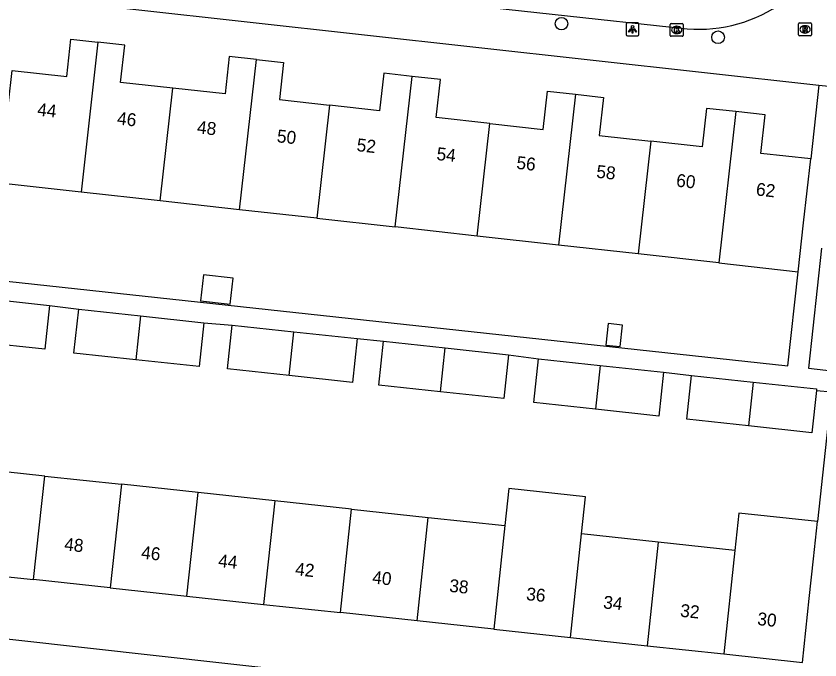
# Model space of a CAD drawing. Extents: x 162026 to 163499, y 387297 to 388169.
# Drawn here: x 162684.3 to 162746.8, y 387780.4 to 387830.5 of the extents above; entities that cross this region are included whole.
import ezdxf

# ---------------------------------------------------------------- set-up
doc = ezdxf.new("R2010")
doc.units = 0
for name, color, linetype in [('IMGEO_Boom', 7, 'Continuous'), ('IMGEO_Kolk', 7, 'Continuous'), ('IMGEO_Lichtpunt', 7, 'Continuous'), ('IMGEO_Pand', 7, 'Continuous'), ('IMGEO_Pand_nummerreeks', 7, 'Continuous'), ('IMGEO_Rijbaan_lokaal_open', 7, 'Continuous'), ('IMGEO_Rioolput', 7, 'Continuous'), ('IMGEO_Voetpad_open', 7, 'Continuous')]:
    doc.layers.add(name, color=color, linetype=linetype)

msp = doc.modelspace()

# ---------------------------------------------------------------- linework, layer by layer
at = {"layer": 'IMGEO_Boom'}
for centre in [(162726.718, 387829.884), (162738.893, 387828.83)]:
    msp.add_circle(centre, 0.489, dxfattribs=at)
at = {"layer": 'IMGEO_Kolk'}
for p, q in [((162735.177, 387828.976), (162735.177, 387829.828)), ((162735.252, 387829.902), (162736.104, 387829.902)), ((162736.178, 387829.828), (162736.178, 387828.976)), ((162735.665, 387829.682), (162735.69, 387829.682)), ((162736.104, 387828.902), (162735.252, 387828.902)), ((162735.688, 387829.122), (162735.663, 387829.122))]:
    msp.add_line(p, q, dxfattribs=at)
for points in [[(162735.177, 387828.976), (162735.177, 387829.828)], [(162735.252, 387829.902), (162736.104, 387829.902)], [(162736.178, 387829.828), (162736.178, 387828.976)], [(162735.498, 387829.602), (162735.621, 387829.602), (162735.621, 387829.451), (162735.751, 387829.602), (162735.915, 387829.602), (162735.769, 387829.451), (162735.922, 387829.202), (162735.77, 387829.202), (162735.685, 387829.366), (162735.621, 387829.299), (162735.621, 387829.202), (162735.498, 387829.202), (162735.498, 387829.602)], [(162736.104, 387828.902), (162735.252, 387828.902)]]:
    msp.add_lwpolyline(points, dxfattribs=at)
for centre, start, end in [((162735.254, 387829.826), 91.55205, 178.44795), ((162735.254, 387829.826), 91.55205, 178.44795), ((162736.102, 387829.826), 1.55205, 88.44795), ((162736.102, 387829.826), 1.55205, 88.44795), ((162735.254, 387828.978), 181.55205, 268.44795), ((162735.254, 387828.978), 181.55205, 268.44795), ((162736.102, 387828.978), 271.55205, 358.44795), ((162736.102, 387828.978), 271.55205, 358.44795)]:
    msp.add_arc(centre, 0.0765, start, end, dxfattribs=at)
for centre, major_axis, ratio, start_param, end_param in [((162735.664, 387829.402), (-0.387, 0.002), 0.722429, 4.712389, 7.853982), ((162735.689, 387829.402), (-0.39, 0.002), 0.717154, 1.570796, 4.712389)]:
    msp.add_ellipse(centre, major_axis=major_axis, ratio=ratio, start_param=start_param, end_param=end_param, dxfattribs=at)
at = {"layer": 'IMGEO_Lichtpunt'}
for p, q in [((162731.745, 387829.846), (162731.745, 387829.039)), ((162731.745, 387829.846), (162731.745, 387829.039)), ((162732.647, 387829.941), (162731.839, 387829.941)), ((162732.647, 387829.941), (162731.839, 387829.941)), ((162732.741, 387829.039), (162732.741, 387829.846)), ((162732.741, 387829.039), (162732.741, 387829.846)), ((162731.839, 387828.945), (162732.647, 387828.945)), ((162731.839, 387828.945), (162732.647, 387828.945))]:
    msp.add_line(p, q, dxfattribs=at)
for points in [[(162732.119, 387829.51), (162732.158, 387829.482), (162731.97, 387829.22), (162731.932, 387829.247), (162732.119, 387829.51)], [(162732.221, 387829.462), (162732.268, 387829.462), (162732.268, 387829.14), (162732.221, 387829.14), (162732.221, 387829.462)], [(162732.331, 387829.482), (162732.369, 387829.509), (162732.556, 387829.247), (162732.517, 387829.219), (162732.331, 387829.482)]]:
    msp.add_lwpolyline(points, dxfattribs=at)
msp.add_circle((162732.244, 387829.644), 0.0994, dxfattribs=at)
for centre, start, end in [((162731.839, 387829.846), 90, 180), ((162731.839, 387829.846), 90, 180), ((162732.647, 387829.846), 0, 90), ((162732.647, 387829.846), 0, 90), ((162731.839, 387829.039), 180, 270), ((162731.839, 387829.039), 180, 270), ((162732.647, 387829.039), 270, 0), ((162732.647, 387829.039), 270, 360)]:
    msp.add_arc(centre, 0.0946, start, end, dxfattribs=at)
at = {"layer": 'IMGEO_Pand'}
for points in [[(162683.718, 387823.715), (162684, 387826.256), (162688.254, 387825.784), (162688.577, 387828.687), (162690.67, 387828.455)], [(162690.67, 387828.455), (162689.369, 387816.798)], [(162696.502, 387824.874), (162692.444, 387825.325), (162692.766, 387828.222), (162690.67, 387828.455)], [(162702.995, 387827.099), (162700.882, 387827.333), (162700.559, 387824.424), (162696.502, 387824.874)], [(162701.691, 387815.43), (162702.995, 387827.099)], [(162702.995, 387827.099), (162705.111, 387826.864), (162704.791, 387823.982), (162708.685, 387823.55)], [(162715.105, 387825.788), (162712.901, 387826.033), (162712.578, 387823.118), (162708.685, 387823.55)], [(162713.798, 387814.086), (162715.105, 387825.788)], [(162721.138, 387822.134), (162716.983, 387822.595), (162717.31, 387825.543), (162715.105, 387825.788)], [(162695.524, 387816.114), (162696.502, 387824.874)], [(162721.138, 387822.134), (162725.288, 387821.673), (162725.618, 387824.643), (162727.802, 387824.401)], [(162727.802, 387824.401), (162726.493, 387812.677)], [(162727.802, 387824.401), (162729.987, 387824.158), (162729.658, 387821.192), (162733.66, 387820.747)], [(162708.685, 387823.55), (162707.704, 387814.762)], [(162740.272, 387823.051), (162737.993, 387823.304), (162737.66, 387820.303), (162733.66, 387820.747)], [(162740.272, 387823.051), (162738.959, 387811.293)], [(162746.093, 387819.369), (162742.216, 387819.799), (162742.548, 387822.798), (162740.272, 387823.051)], [(162720.16, 387813.38), (162721.138, 387822.134)], [(162733.66, 387820.747), (162732.682, 387811.99)], [(162745.12, 387810.609), (162745.541, 387814.4), (162746.093, 387819.369)], [(162689.369, 387816.798), (162683.059, 387817.498), (162683.083, 387817.711)], [(162695.524, 387816.114), (162689.369, 387816.798)], [(162701.691, 387815.43), (162695.524, 387816.114)], [(162707.704, 387814.762), (162701.691, 387815.43)], [(162707.704, 387814.762), (162713.798, 387814.086)], [(162720.16, 387813.38), (162713.798, 387814.086)], [(162726.493, 387812.677), (162720.16, 387813.38)], [(162732.682, 387811.99), (162726.493, 387812.677)], [(162738.959, 387811.293), (162732.682, 387811.99)], [(162738.959, 387811.293), (162745.12, 387810.609)], [(162698.657, 387808.346), (162700.969, 387808.085), (162701.199, 387810.113), (162698.886, 387810.375), (162698.657, 387808.346)], [(162681.991, 387808.52), (162686.914, 387807.987)], [(162686.914, 387807.987), (162686.546, 387804.58), (162681.624, 387805.113)], [(162693.614, 387803.765), (162688.814, 387804.285), (162689.182, 387807.692)], [(162689.182, 387807.692), (162693.98, 387807.172)], [(162693.98, 387807.172), (162693.614, 387803.765)], [(162698.904, 387806.64), (162698.536, 387803.233), (162693.614, 387803.765)], [(162693.98, 387807.172), (162698.904, 387806.64)], [(162705.539, 387802.538), (162700.739, 387803.057), (162701.107, 387806.464)], [(162701.107, 387806.464), (162705.905, 387805.945)], [(162730.166, 387804.911), (162731.283, 387804.791), (162731.463, 387806.46), (162730.345, 387806.58), (162730.166, 387804.911)], [(162705.539, 387802.538), (162705.905, 387805.945)], [(162710.829, 387805.412), (162710.461, 387802.005), (162705.539, 387802.538)], [(162705.905, 387805.945), (162710.829, 387805.412)], [(162717.311, 387801.285), (162712.51, 387801.805), (162712.878, 387805.212)], [(162712.878, 387805.212), (162717.677, 387804.692)], [(162717.311, 387801.285), (162717.677, 387804.692)], [(162722.6, 387804.16), (162722.232, 387800.753), (162717.311, 387801.285)], [(162717.677, 387804.692), (162722.6, 387804.16)], [(162729.36, 387799.923), (162724.56, 387800.443), (162724.928, 387803.85)], [(162724.928, 387803.85), (162729.727, 387803.331)], [(162729.727, 387803.331), (162729.36, 387799.923)], [(162729.727, 387803.331), (162734.65, 387802.798)], [(162734.65, 387802.798), (162734.282, 387799.391), (162729.36, 387799.923)], [(162741.256, 387798.63), (162736.455, 387799.149), (162736.823, 387802.556)], [(162736.823, 387802.556), (162741.622, 387802.037)], [(162741.622, 387802.037), (162741.256, 387798.63)], [(162741.622, 387802.037), (162746.545, 387801.504), (162746.533, 387801.391)], [(162746.533, 387801.391), (162746.177, 387798.097), (162741.256, 387798.63)], [(162686.539, 387794.73), (162680.577, 387795.372)], [(162685.674, 387786.685), (162686.539, 387794.73)], [(162686.539, 387794.73), (162692.502, 387794.088)], [(162692.502, 387794.088), (162691.637, 387786.043)], [(162698.465, 387793.446), (162692.502, 387794.088)], [(162728.277, 387790.235), (162728.588, 387793.128), (162722.625, 387793.769), (162722.314, 387790.877)], [(162697.6, 387785.4), (162698.465, 387793.446)], [(162704.427, 387792.804), (162698.465, 387793.446)], [(162704.427, 387792.804), (162703.561, 387784.758)], [(162710.389, 387792.161), (162704.427, 387792.804)], [(162709.524, 387784.116), (162710.389, 387792.161)], [(162710.389, 387792.161), (162716.351, 387791.519)], [(162746.627, 387791.19), (162740.514, 387791.848), (162740.202, 387788.95)], [(162715.486, 387783.474), (162716.351, 387791.519)], [(162716.351, 387791.519), (162722.314, 387790.877)], [(162745.449, 387780.247), (162745.984, 387785.219), (162746.315, 387788.292), (162746.627, 387791.19)], [(162722.314, 387790.877), (162721.449, 387782.832)], [(162727.412, 387782.19), (162728.277, 387790.235)], [(162734.239, 387789.593), (162728.277, 387790.235)], [(162734.239, 387789.593), (162733.374, 387781.547)], [(162740.202, 387788.95), (162734.239, 387789.593)], [(162740.202, 387788.95), (162739.337, 387780.905)], [(162679.712, 387787.327), (162685.674, 387786.685)], [(162691.637, 387786.043), (162685.674, 387786.685)], [(162691.637, 387786.043), (162697.6, 387785.4)], [(162697.6, 387785.4), (162703.561, 387784.758)], [(162703.561, 387784.758), (162709.524, 387784.116)], [(162715.486, 387783.474), (162709.524, 387784.116)], [(162721.449, 387782.832), (162715.486, 387783.474)], [(162721.449, 387782.832), (162727.412, 387782.19)], [(162727.412, 387782.19), (162733.374, 387781.547)], [(162733.374, 387781.547), (162739.337, 387780.905)], [(162739.337, 387780.905), (162745.449, 387780.247)]]:
    msp.add_lwpolyline(points, dxfattribs=at)
at = {"layer": 'IMGEO_Rijbaan_lokaal_open'}
msp.add_lwpolyline([(162715.501, 387831.787), (162736.495, 387829.491)], dxfattribs=at)
msp.add_arc((162737.431, 387840.565), 11.114, 265.16624, 306.16645, dxfattribs=at)
at = {"layer": 'IMGEO_Rioolput'}
for p, q in [((162745.151, 387829.011), (162745.151, 387829.863)), ((162745.226, 387829.937), (162746.078, 387829.937)), ((162746.152, 387829.863), (162746.152, 387829.011)), ((162745.662, 387829.157), (162745.637, 387829.157)), ((162745.639, 387829.717), (162745.664, 387829.717)), ((162746.078, 387828.937), (162745.226, 387828.937))]:
    msp.add_line(p, q, dxfattribs=at)
for points in [[(162745.151, 387829.011), (162745.151, 387829.863)], [(162745.226, 387829.937), (162746.078, 387829.937)], [(162746.152, 387829.863), (162746.152, 387829.011)], [(162745.74, 387829.635), (162745.488, 387829.637), (162745.488, 387829.237)], [(162745.488, 387829.237), (162745.612, 387829.237), (162745.612, 387829.399), (162745.623, 387829.399)], [(162745.666, 387829.556), (162745.612, 387829.556), (162745.612, 387829.475)], [(162745.612, 387829.475), (162745.664, 387829.475)], [(162745.67, 387829.37), (162745.741, 387829.237), (162745.881, 387829.237), (162745.816, 387829.363)], [(162746.078, 387828.937), (162745.226, 387828.937)]]:
    msp.add_lwpolyline(points, dxfattribs=at)
for centre, radius, start, end in [((162745.228, 387829.861), 0.0765, 91.55205, 178.44795), ((162745.228, 387829.861), 0.0765, 91.55205, 178.44795), ((162746.076, 387829.861), 0.0765, 1.55205, 88.44795), ((162746.076, 387829.861), 0.0765, 1.55205, 88.44795), ((162745.622, 387829.346), 0.0533, 26.02933, 88.69889), ((162745.648, 387829.664), 0.19, 274.7715, 282.96867), ((162745.672, 387829.46), 0.0964, 77.00612, 93.18647), ((162745.686, 387829.517), 0.0378, 276.66336, 79.67722), ((162745.739, 387829.525), 0.109, 350.36119, 89.41601), ((162745.737, 387829.525), 0.112, 277.58423, 350.98172), ((162745.721, 387829.31), 0.108, 29.51342, 73.79051), ((162745.228, 387829.013), 0.0765, 181.55205, 268.44795), ((162745.228, 387829.013), 0.0765, 181.55205, 268.44795), ((162746.076, 387829.013), 0.0765, 271.55205, 358.44795), ((162746.076, 387829.013), 0.0765, 271.55205, 358.44795)]:
    msp.add_arc(centre, radius, start, end, dxfattribs=at)
for centre, major_axis, ratio, start_param, end_param in [((162745.638, 387829.437), (-0.387, 0.002), 0.722429, 4.712389, 7.853982), ((162745.663, 387829.437), (-0.39, 0.002), 0.717154, 1.570796, 4.712389)]:
    msp.add_ellipse(centre, major_axis=major_axis, ratio=ratio, start_param=start_param, end_param=end_param, dxfattribs=at)
at = {"layer": 'IMGEO_Voetpad_open'}
for points in [[(162684.509, 387832.018), (162746.73, 387825.115)], [(162746.73, 387825.115), (162746.093, 387819.369)], [(162746.73, 387825.115), (162748.292, 387824.942)], [(162746.926, 387812.433), (162745.916, 387803.104), (162798.538, 387797.03), (162799.936, 387809.14)], [(162676.152, 387810.669), (162744.327, 387803.288), (162745.12, 387810.609)], [(162686.914, 387807.987), (162689.182, 387807.692)], [(162698.904, 387806.64), (162701.107, 387806.464)], [(162710.829, 387805.412), (162712.878, 387805.212)], [(162722.6, 387804.16), (162724.928, 387803.85)], [(162734.65, 387802.798), (162736.823, 387802.556)], [(162746.533, 387801.391), (162747.716, 387801.263), (162746.627, 387791.19)], [(162744.889, 387775.223), (162673.124, 387783.227)]]:
    msp.add_lwpolyline(points, dxfattribs=at)

# ---------------------------------------------------------------- texts
at = {"layer": 'IMGEO_Pand_nummerreeks'}
for s, rotation, p in [('44', 353.67095, (162685.922, 387822.742)), ('46', 353.67095, (162692.131, 387822.054)), ('48', 353.67095, (162698.344, 387821.365)), ('50', 353.67095, (162704.553, 387820.676)), ('52', 353.67095, (162710.756, 387819.988)), ('54', 353.67095, (162716.968, 387819.299)), ('56', 353.67095, (162723.178, 387818.61)), ('58', 353.67095, (162729.39, 387817.921)), ('60', 353.67095, (162735.599, 387817.233)), ('62', 353.67095, (162741.803, 387816.544)), ('48', 353.85296, (162688.021, 387788.966)), ('46', 353.85296, (162694.005, 387788.321)), ('44', 353.85296, (162699.993, 387787.677)), ('42', 353.85296, (162705.977, 387787.033)), ('40', 353.85296, (162711.97, 387786.387)), ('38', 353.85296, (162717.958, 387785.742)), ('36', 353.85216, (162723.942, 387785.097)), ('34', 353.85296, (162729.929, 387784.452)), ('32', 353.85296, (162735.914, 387783.809)), ('30', 353.85216, (162741.907, 387783.163))]:
    msp.add_text(s, height=1, rotation=rotation, dxfattribs=at).set_placement(p)

doc.saveas('drawing.dxf')
